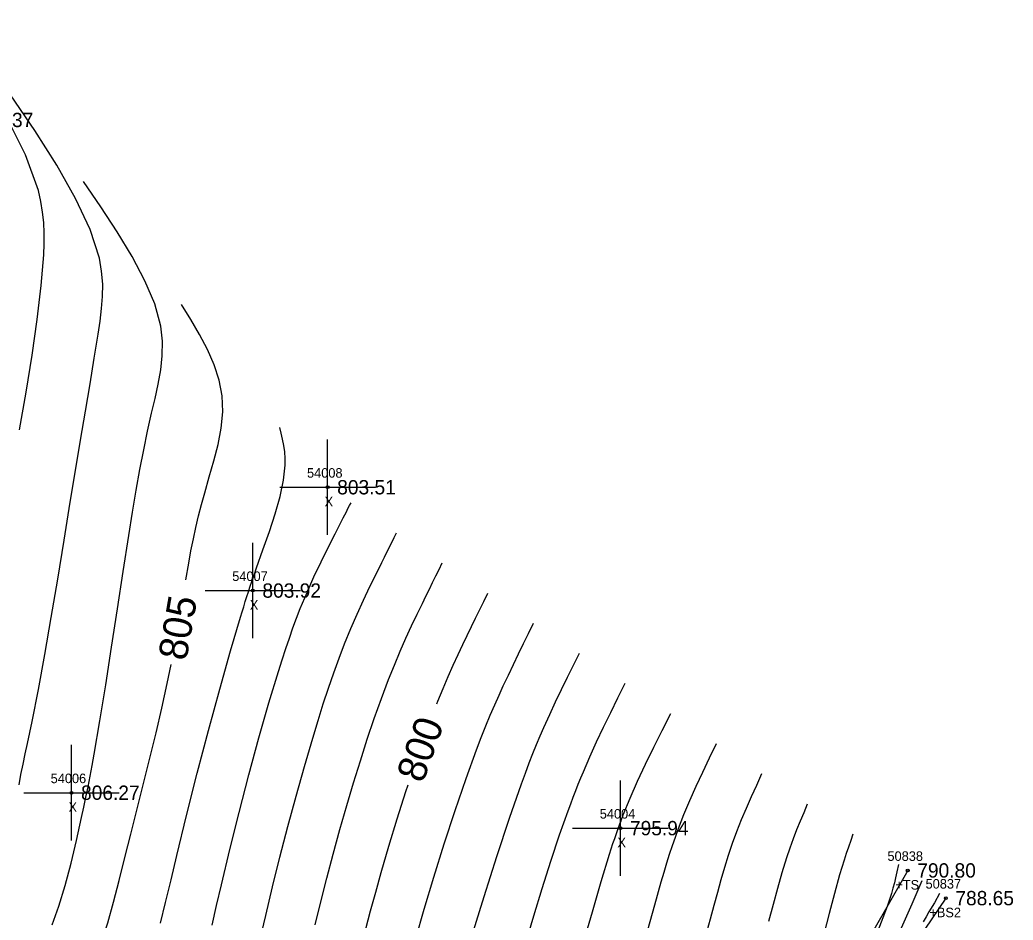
# Model space of a CAD drawing. Extents: x 1378535 to 1380697, y 997729 to 1000024.
# Drawn here: x 1378746.7 to 1378850.7, y 999882.8 to 999977 of the extents above; entities that cross this region are included whole.
import ezdxf

# ---------------------------------------------------------------- set-up
doc = ezdxf.new("R2010")
doc.units = 0
for name, color, linetype in [('RD_DTM_BkLn2', 7, 'Continuous'), ('RD_DTM_BkLn_txCode', 7, 'Continuous'), ('RD_DTM_Major1', 7, 'Continuous'), ('RD_DTM_Major1_Lbl', 7, 'Continuous'), ('RD_DTM_Minor1', 7, 'Continuous'), ('RD_EX_Misc', 7, 'Continuous'), ('RD_EX_Misc_txCode', 7, 'Continuous'), ('RD_EX_TX_Misc_ELEV', 7, 'Continuous'), ('RD_SMD_Locator', 7, 'Continuous')]:
    doc.layers.add(name, color=color, linetype=linetype)

msp = doc.modelspace()

# ---------------------------------------------------------------- linework, layer by layer
at = {"layer": 'RD_DTM_BkLn2'}
for points in [[(1378843.62, 999885.07), (1378833.28, 999869.8), (1378802.97, 999829.09), (1378773.74, 999822.49), (1378758.68, 999830.54), (1378715.18, 999866.67), (1378674.59, 999902.83), (1378646.18, 999933.08), (1378637.9, 999948.38), (1378638.18, 999977.04)], [(1378839.63, 999887.97), (1378830.47, 999871.93), (1378798.35, 999831.4)]]:
    msp.add_lwpolyline(points, dxfattribs=at)
at = {"layer": 'RD_DTM_Major1'}
for points in [[(1378764.04, 999918.39), (1378764.35, 999920.16), (1378764.59, 999921.44), (1378764.84, 999922.68), (1378765.11, 999923.9), (1378765.39, 999925.1), (1378765.69, 999926.3), (1378766.03, 999927.52), (1378766.51, 999929.18), (1378767, 999930.86), (1378767.43, 999932.56), (1378767.76, 999934.27), (1378767.92, 999935.98), (1378767.86, 999937.68), (1378767.55, 999939.3), (1378767.02, 999940.91), (1378766.32, 999942.51), (1378765.49, 999944.09), (1378764.57, 999945.67), (1378763.61, 999947.25)], [(1378790.33, 999905.41), (1378790.44, 999905.69), (1378790.99, 999907.02), (1378791.52, 999908.27), (1378792.05, 999909.45), (1378792.56, 999910.57), (1378793.06, 999911.64), (1378793.51, 999912.58), (1378793.96, 999913.5), (1378794.39, 999914.4), (1378794.82, 999915.28), (1378795.25, 999916.15), (1378795.68, 999917.01)], [(1378746.02, 999874.97), (1378747.47, 999874.73), (1378748.88, 999874.67), (1378750.2, 999874.81), (1378751.39, 999875.19), (1378752.04, 999875.55), (1378752.63, 999876.02), (1378753.16, 999876.59), (1378753.65, 999877.25), (1378754.1, 999878), (1378754.52, 999878.84), (1378755.22, 999880.55), (1378755.87, 999882.5), (1378756.49, 999884.64), (1378757.09, 999886.92), (1378757.68, 999889.31), (1378758.28, 999891.76), (1378758.94, 999894.41), (1378759.62, 999897.07), (1378760.28, 999899.73), (1378760.93, 999902.37), (1378761.54, 999904.98), (1378762.1, 999907.54), (1378762.5, 999909.52)], [(1378819.56, 999901.23), (1378818.85, 999899.73), (1378818.14, 999898.24), (1378817.45, 999896.75), (1378816.79, 999895.27), (1378816.16, 999893.79), (1378815.59, 999892.31), (1378815.27, 999891.43), (1378814.96, 999890.55), (1378814.67, 999889.64), (1378814.38, 999888.72), (1378814.09, 999887.75), (1378813.8, 999886.74), (1378813.11, 999884.32), (1378812.37, 999881.7)], [(1378782.9, 999881.87), (1378783.39, 999883.75), (1378783.93, 999885.71), (1378784.51, 999887.76), (1378785.32, 999890.52), (1378786.19, 999893.38), (1378787.09, 999896.25), (1378787.32, 999896.93)], [(1378841.11, 999886.89), (1378840.59, 999885.66), (1378840.06, 999884.43), (1378839.52, 999883.19), (1378838.94, 999881.93)]]:
    msp.add_lwpolyline(points, dxfattribs=at)
at = {"layer": 'RD_DTM_Minor1'}
for points in [[(1378746.59, 999896.92), (1378746.79, 999898.02), (1378747.01, 999899.1), (1378747.24, 999900.18), (1378747.47, 999901.27), (1378747.72, 999902.4), (1378747.96, 999903.58), (1378748.62, 999906.92), (1378749.29, 999910.57), (1378749.96, 999914.46), (1378750.64, 999918.48), (1378751.3, 999922.54), (1378751.96, 999926.54), (1378752.51, 999929.85), (1378753.04, 999933.04), (1378753.54, 999936.07), (1378754.02, 999938.94), (1378754.46, 999941.63), (1378754.86, 999944.12), (1378755.07, 999945.48), (1378755.24, 999946.8), (1378755.34, 999948.09), (1378755.35, 999949.38), (1378755.24, 999950.71), (1378755, 999952.08), (1378754.03, 999955.08), (1378752.51, 999958.34), (1378750.54, 999961.82), (1378748.23, 999965.46), (1378745.7, 999969.2)], [(1378746.65, 999934.1), (1378747.33, 999938.05), (1378747.96, 999941.94), (1378748.5, 999945.68), (1378748.92, 999949.21), (1378749.17, 999952.43), (1378749.22, 999953.59), (1378749.22, 999954.71), (1378749.17, 999955.81), (1378749.06, 999956.9), (1378748.87, 999958.01), (1378748.61, 999959.16), (1378747.27, 999962.9), (1378745.22, 999967.03)], [(1378750.06, 999882.28), (1378750.75, 999884.23), (1378751.41, 999886.4), (1378752.03, 999888.73), (1378752.61, 999891.12), (1378753.14, 999893.5), (1378753.37, 999894.58), (1378753.6, 999895.65), (1378753.82, 999896.73), (1378754.03, 999897.83), (1378754.25, 999898.96), (1378754.46, 999900.14), (1378755.06, 999903.62), (1378755.66, 999907.39), (1378756.28, 999911.35), (1378756.89, 999915.35), (1378757.49, 999919.29), (1378758.07, 999923.04), (1378758.47, 999925.48), (1378758.86, 999927.78), (1378759.25, 999929.95), (1378759.65, 999932.01), (1378760.05, 999933.97), (1378760.47, 999935.85), (1378760.83, 999937.38), (1378761.17, 999938.89), (1378761.43, 999940.38), (1378761.59, 999941.87), (1378761.61, 999943.39), (1378761.43, 999944.96), (1378760.8, 999947.29), (1378759.77, 999949.73), (1378758.44, 999952.25), (1378756.87, 999954.84), (1378755.14, 999957.47), (1378753.33, 999960.12)], [(1378761.4, 999882.44), (1378761.94, 999884.63), (1378762.5, 999886.99), (1378763.1, 999889.52), (1378764.13, 999893.73), (1378765.25, 999898.15), (1378766.43, 999902.62), (1378767.61, 999906.95), (1378768.74, 999910.96), (1378769.77, 999914.48), (1378769.95, 999915.04), (1378770.12, 999915.59), (1378770.28, 999916.12), (1378770.45, 999916.64), (1378770.61, 999917.14), (1378770.77, 999917.64), (1378771, 999918.32), (1378771.23, 999918.99), (1378771.46, 999919.66), (1378772.13, 999921.56), (1378772.8, 999923.46), (1378773.41, 999925.32), (1378773.92, 999927.13), (1378774.29, 999928.83), (1378774.46, 999930.4), (1378774.46, 999931.12), (1378774.4, 999931.82), (1378774.31, 999932.48), (1378774.19, 999933.12), (1378774.04, 999933.75), (1378773.89, 999934.37)], [(1378766.8, 999882.25), (1378767.27, 999884.29), (1378767.77, 999886.47), (1378768.65, 999890.15), (1378769.63, 999894.03), (1378770.66, 999897.98), (1378771.71, 999901.86), (1378772.75, 999905.51), (1378773.74, 999908.8), (1378774.13, 999910.04), (1378774.51, 999911.2), (1378774.89, 999912.31), (1378775.27, 999913.36), (1378775.65, 999914.38), (1378776.04, 999915.39), (1378776.74, 999917.06), (1378777.47, 999918.7), (1378778.21, 999920.28), (1378778.95, 999921.8), (1378779.67, 999923.23), (1378780.35, 999924.56), (1378780.52, 999924.89), (1378780.69, 999925.22), (1378780.86, 999925.54), (1378781.02, 999925.86), (1378781.18, 999926.17), (1378781.35, 999926.48)], [(1378772.02, 999881.49), (1378772.42, 999883.26), (1378773.13, 999886.24), (1378773.91, 999889.36), (1378774.74, 999892.56), (1378775.61, 999895.76), (1378776.48, 999898.87), (1378777.34, 999901.82), (1378777.9, 999903.66), (1378778.44, 999905.41), (1378778.99, 999907.07), (1378779.54, 999908.67), (1378780.1, 999910.21), (1378780.68, 999911.71), (1378781.33, 999913.29), (1378782, 999914.82), (1378782.67, 999916.29), (1378783.33, 999917.69), (1378783.97, 999919), (1378784.57, 999920.21), (1378784.84, 999920.77), (1378785.11, 999921.31), (1378785.37, 999921.83), (1378785.88, 999922.83), (1378786.12, 999923.33)], [(1378777.58, 999882.29), (1378778.17, 999884.69), (1378778.81, 999887.16), (1378779.48, 999889.69), (1378780.19, 999892.24), (1378780.92, 999894.78), (1378781.62, 999897.13), (1378782.33, 999899.45), (1378783.05, 999901.7), (1378783.78, 999903.88), (1378784.53, 999905.98), (1378785.28, 999907.97), (1378785.89, 999909.48), (1378786.5, 999910.92), (1378787.1, 999912.28), (1378787.69, 999913.57), (1378788.27, 999914.79), (1378788.82, 999915.94), (1378789.19, 999916.7), (1378789.55, 999917.42), (1378789.89, 999918.13), (1378790.23, 999918.82), (1378790.57, 999919.5), (1378790.9, 999920.17)], [(1378788.13, 999880.85), (1378789.01, 999883.92), (1378790.02, 999887.27), (1378791.11, 999890.77), (1378792.25, 999894.26), (1378793.39, 999897.59), (1378794.48, 999900.6), (1378794.98, 999901.9), (1378795.46, 999903.11), (1378795.93, 999904.24), (1378796.39, 999905.3), (1378796.84, 999906.31), (1378797.29, 999907.29), (1378797.82, 999908.43), (1378798.35, 999909.55), (1378798.88, 999910.64), (1378799.41, 999911.72), (1378799.93, 999912.79), (1378800.46, 999913.86)], [(1378805.23, 999910.7), (1378804.6, 999909.44), (1378803.98, 999908.17), (1378803.35, 999906.89), (1378802.73, 999905.59), (1378802.11, 999904.26), (1378801.5, 999902.89), (1378801.12, 999902.02), (1378800.74, 999901.12), (1378800.36, 999900.18), (1378799.97, 999899.19), (1378799.57, 999898.13), (1378799.15, 999896.99), (1378797.9, 999893.42), (1378796.58, 999889.4), (1378795.25, 999885.19), (1378793.96, 999881.04)], [(1378810.01, 999907.54), (1378809.25, 999906.01), (1378808.5, 999904.48), (1378807.76, 999902.94), (1378807.03, 999901.39), (1378806.33, 999899.83), (1378805.64, 999898.26), (1378805.37, 999897.62), (1378805.1, 999896.96), (1378804.84, 999896.3), (1378804.57, 999895.62), (1378804.31, 999894.92), (1378804.04, 999894.19), (1378803.15, 999891.66), (1378802.24, 999888.92), (1378801.33, 999886.06), (1378800.44, 999883.18), (1378799.6, 999880.37)], [(1378814.79, 999904.38), (1378813.89, 999902.6), (1378813.01, 999900.83), (1378812.15, 999899.05), (1378811.32, 999897.28), (1378810.54, 999895.51), (1378809.82, 999893.75), (1378809.64, 999893.28), (1378809.58, 999893.13), (1378809.46, 999892.82), (1378809.28, 999892.31), (1378809.1, 999891.8), (1378808.92, 999891.28), (1378808.74, 999890.75), (1378808.56, 999890.2), (1378808.38, 999889.64), (1378807.5, 999886.78), (1378806.58, 999883.61), (1378805.63, 999880.28)], [(1378824.34, 999898.07), (1378823.79, 999896.88), (1378823.25, 999895.68), (1378822.72, 999894.47), (1378822.21, 999893.26), (1378821.72, 999892.03), (1378821.26, 999890.79), (1378820.84, 999889.55), (1378820.45, 999888.29), (1378820.07, 999887), (1378819.7, 999885.67), (1378819.33, 999884.3), (1378818.95, 999882.88), (1378818.43, 999880.98)], [(1378829.12, 999894.91), (1378828.74, 999894.02), (1378828.37, 999893.12), (1378828, 999892.21), (1378827.64, 999891.27), (1378827.29, 999890.3), (1378826.94, 999889.29), (1378826.46, 999887.73), (1378825.99, 999886.09), (1378825.53, 999884.39), (1378825.07, 999882.64)], [(1378833.89, 999891.76), (1378833.66, 999891.09), (1378833.43, 999890.42), (1378833.2, 999889.74), (1378832.97, 999889.03), (1378832.74, 999888.29), (1378832.5, 999887.51), (1378831.95, 999885.57), (1378831.4, 999883.47), (1378830.84, 999881.28)], [(1378838.67, 999888.6), (1378838.5, 999887.82), (1378838.36, 999887.19), (1378838.23, 999886.68), (1378838.09, 999886.13), (1378837.92, 999885.54), (1378837.72, 999884.91), (1378837.48, 999884.21), (1378837.03, 999882.99), (1378836.5, 999881.65)], [(1378842.97, 999885.54), (1378842.42, 999884.59), (1378841.85, 999883.62), (1378841.55, 999883.11), (1378841.24, 999882.59)]]:
    msp.add_lwpolyline(points, dxfattribs=at)
at = {"layer": 'RD_EX_Misc'}
for p, q in [((1378778.9, 999923.1), (1378778.9, 999933.1)), ((1378773.9, 999928.1), (1378783.9, 999928.1)), ((1378771.07, 999912.28), (1378771.07, 999922.28)), ((1378766.07, 999917.28), (1378776.07, 999917.28)), ((1378752.08, 999891.11), (1378752.08, 999901.11)), ((1378809.55, 999887.4), (1378809.55, 999897.4)), ((1378747.08, 999896.11), (1378757.08, 999896.11)), ((1378804.55, 999892.4), (1378814.55, 999892.4))]:
    msp.add_line(p, q, dxfattribs=at)
at = {"layer": 'RD_SMD_Locator'}
for centre in [(1378778.9, 999928.1), (1378771.07, 999917.28), (1378752.08, 999896.11), (1378809.55, 999892.4), (1378839.63, 999887.97), (1378843.62, 999885.07)]:
    msp.add_circle(centre, 0.15, dxfattribs=at)

# ---------------------------------------------------------------- texts
at = {"layer": 'RD_DTM_BkLn_txCode'}
for s, p in [('50838', (1378837.51, 999888.97)), ('+TS', (1378838.34, 999885.97)), ('50837', (1378841.5, 999886.07)), ('+BS2', (1378841.9, 999883.07))]:
    msp.add_text(s, height=1, dxfattribs=at).set_placement(p)
at = {"layer": 'RD_DTM_Major1_Lbl'}
for s, rotation, p in [('805', 80.1025, (1378764.1, 999909.85)), ('800', 70.4472, (1378788.87, 999897.02))]:
    msp.add_text(s, height=3, rotation=rotation, dxfattribs=at).set_placement(p)
at = {"layer": 'RD_EX_Misc_txCode'}
for s, p in [('54008', (1378776.74, 999929.1)), ('X', (1378778.58, 999926.1)), ('54007', (1378768.91, 999918.28)), ('X', (1378770.75, 999915.28)), ('54006', (1378749.9, 999897.11)), ('X', (1378751.77, 999894.11)), ('54004', (1378807.39, 999893.4)), ('X', (1378809.24, 999890.4))]:
    msp.add_text(s, height=1, dxfattribs=at).set_placement(p)
at = {"layer": 'RD_EX_TX_Misc_ELEV'}
for s, p in [('809.37', (1378741.95, 999965.81)), ('803.51', (1378779.9, 999927.35)), ('803.92', (1378772.07, 999916.53)), ('806.27', (1378753.08, 999895.36)), ('795.94', (1378810.55, 999891.65)), ('790.80', (1378840.63, 999887.22)), ('788.65', (1378844.62, 999884.32))]:
    msp.add_text(s, height=1.5, dxfattribs=at).set_placement(p)

doc.saveas('drawing.dxf')
